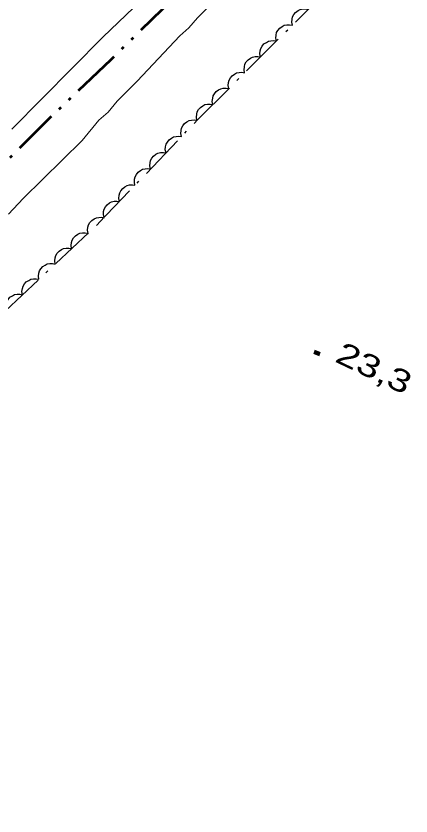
# Model space of a CAD drawing. Extents: x 356765 to 358572, y 5103174 to 5104650.
# Drawn here: x 357705.5 to 357731.9, y 5104260.3 to 5104313.8 of the extents above; entities that cross this region are included whole.
import ezdxf

# ---------------------------------------------------------------- set-up
doc = ezdxf.new("R2010")
doc.units = 0
doc.header["$LTSCALE"] = 0.6
doc.linetypes.add('DASH_DOUBLE_DOT', pattern=[9.2, 5, -1.2, 0.3, -1.2, 0.3, -1.2])
doc.linetypes.add('DOT_DASHED', pattern=[7.7, 5, -1.2, 0.3, -1.2])
for name, color, linetype, lineweight in [('2', 7, 'Continuous', 13), ('3', 7, 'Continuous', 140), ('4', 7, 'Continuous', 90), ('44', 7, 'Continuous', 25)]:
    doc.layers.add(name, color=color, linetype=linetype, lineweight=lineweight)

msp = doc.modelspace()

# ---------------------------------------------------------------- linework, layer by layer
at = {"layer": '2'}
for points in [[(357705.19, 5104306.2), (357711.28, 5104312.35), (357715.94, 5104316.83)], [(357718.25, 5104314.28), (357717.61, 5104313.65), (357717.04, 5104312.98), (357716.43, 5104312.44), (357713.57, 5104309.41), (357712.24, 5104308.09), (357711.63, 5104307.35), (357711.02, 5104306.8), (357709.89, 5104305.46), (357705.94, 5104301.57), (357704.97, 5104300.53)]]:
    msp.add_lwpolyline(points, dxfattribs=at)
at = {"layer": '3'}
msp.add_line((357725.43, 5104291.34), (357725.79, 5104291.17), dxfattribs=at)
at = {"layer": '4', "linetype": 'DASH_DOUBLE_DOT', "lineweight": 53}
msp.add_lwpolyline([(357715.96, 5104314.92), (357711.81, 5104310.84), (357707.83, 5104307.05), (357703.64, 5104302.89), (357699.56, 5104298.77), (357689.66, 5104288.88), (357686.24, 5104285.57), (357682.51, 5104282.05), (357678.25, 5104278.12), (357674.52, 5104274.79), (357668.38, 5104269.07), (357665.78, 5104266.69), (357663.44, 5104264.45), (357661.44, 5104262.62), (357659.48, 5104260.86), (357658.34, 5104259.89), (357657.8, 5104259.44)], dxfattribs=at)
at = {"layer": '44', "linetype": 'DOT_DASHED'}
msp.add_lwpolyline([(357729.34, 5104221.14), (357715.74, 5104229.08), (357711.11, 5104232.04), (357705.89, 5104235.33), (357702.47, 5104237.62), (357697.84, 5104240.58), (357693.52, 5104243.37), (357689.66, 5104246.29), (357685.81, 5104249.21), (357682.72, 5104252.1), (357679.46, 5104254.7), (357676.07, 5104257.75), (357673.41, 5104260.01), (357672.58, 5104262.04), (357672.32, 5104262.97), (357672.85, 5104264.63), (357673.65, 5104265.36), (357675.09, 5104266.52), (357691.27, 5104281.45), (357711, 5104299.92), (357717.62, 5104306.84), (357726.47, 5104315.66)], dxfattribs=at)
at = {"layer": '44'}
for points in [[(357723.96, 5104313.15), (357723.92, 5104313.36), (357723.94, 5104313.56), (357723.98, 5104313.72), (357724.07, 5104313.87), (357724.18, 5104314.01), (357724.34, 5104314.13), (357724.48, 5104314.21), (357724.66, 5104314.24), (357724.84, 5104314.25), (357725.02, 5104314.21)], [(357722.89, 5104312.1), (357722.85, 5104312.3), (357722.88, 5104312.5), (357722.91, 5104312.66), (357723, 5104312.81), (357723.12, 5104312.96), (357723.28, 5104313.07), (357723.42, 5104313.15), (357723.59, 5104313.18), (357723.78, 5104313.19), (357723.96, 5104313.15)], [(357721.83, 5104311.04), (357721.79, 5104311.24), (357721.81, 5104311.44), (357721.85, 5104311.6), (357721.94, 5104311.76), (357722.06, 5104311.9), (357722.22, 5104312.01), (357722.36, 5104312.09), (357722.53, 5104312.12), (357722.72, 5104312.13), (357722.89, 5104312.1)], [(357720.77, 5104309.98), (357720.73, 5104310.18), (357720.75, 5104310.38), (357720.79, 5104310.55), (357720.88, 5104310.7), (357721, 5104310.84), (357721.15, 5104310.95), (357721.3, 5104311.03), (357721.47, 5104311.06), (357721.65, 5104311.07), (357721.83, 5104311.04)], [(357719.71, 5104308.92), (357719.67, 5104309.12), (357719.69, 5104309.33), (357719.73, 5104309.49), (357719.82, 5104309.64), (357719.93, 5104309.78), (357720.09, 5104309.89), (357720.23, 5104309.97), (357720.41, 5104310), (357720.59, 5104310.01), (357720.77, 5104309.98)], [(357718.64, 5104307.86), (357718.6, 5104308.06), (357718.63, 5104308.27), (357718.66, 5104308.43), (357718.75, 5104308.58), (357718.87, 5104308.72), (357719.03, 5104308.83), (357719.17, 5104308.91), (357719.34, 5104308.95), (357719.53, 5104308.95), (357719.71, 5104308.92)], [(357717.58, 5104306.8), (357717.54, 5104307.01), (357717.56, 5104307.21), (357717.6, 5104307.37), (357717.69, 5104307.52), (357717.81, 5104307.66), (357717.97, 5104307.77), (357718.11, 5104307.85), (357718.28, 5104307.89), (357718.47, 5104307.89), (357718.64, 5104307.86)], [(357716.54, 5104305.72), (357716.5, 5104305.92), (357716.52, 5104306.12), (357716.55, 5104306.28), (357716.64, 5104306.44), (357716.75, 5104306.58), (357716.91, 5104306.7), (357717.05, 5104306.78), (357717.22, 5104306.82), (357717.4, 5104306.83), (357717.58, 5104306.8)], [(357715.51, 5104304.63), (357715.46, 5104304.84), (357715.48, 5104305.04), (357715.52, 5104305.2), (357715.6, 5104305.35), (357715.72, 5104305.5), (357715.87, 5104305.61), (357716.01, 5104305.7), (357716.18, 5104305.73), (357716.37, 5104305.75), (357716.54, 5104305.72)], [(357714.47, 5104303.55), (357714.43, 5104303.75), (357714.44, 5104303.96), (357714.48, 5104304.12), (357714.56, 5104304.27), (357714.68, 5104304.41), (357714.83, 5104304.53), (357714.97, 5104304.61), (357715.15, 5104304.65), (357715.33, 5104304.66), (357715.51, 5104304.63)], [(357713.43, 5104302.46), (357713.39, 5104302.67), (357713.41, 5104302.87), (357713.44, 5104303.03), (357713.53, 5104303.19), (357713.64, 5104303.33), (357713.8, 5104303.44), (357713.94, 5104303.53), (357714.11, 5104303.57), (357714.29, 5104303.58), (357714.47, 5104303.55)], [(357712.4, 5104301.38), (357712.35, 5104301.58), (357712.37, 5104301.79), (357712.41, 5104301.95), (357712.49, 5104302.1), (357712.61, 5104302.25), (357712.76, 5104302.36), (357712.9, 5104302.44), (357713.07, 5104302.48), (357713.26, 5104302.49), (357713.43, 5104302.46)], [(357711.36, 5104300.3), (357711.32, 5104300.5), (357711.33, 5104300.7), (357711.37, 5104300.86), (357711.45, 5104301.02), (357711.57, 5104301.16), (357711.72, 5104301.28), (357711.86, 5104301.36), (357712.03, 5104301.4), (357712.22, 5104301.41), (357712.4, 5104301.38)], [(357710.29, 5104299.25), (357710.25, 5104299.46), (357710.28, 5104299.66), (357710.32, 5104299.82), (357710.42, 5104299.97), (357710.54, 5104300.1), (357710.7, 5104300.21), (357710.85, 5104300.29), (357711.02, 5104300.31), (357711.2, 5104300.32), (357711.38, 5104300.28)], [(357709.19, 5104298.23), (357709.16, 5104298.43), (357709.19, 5104298.63), (357709.23, 5104298.79), (357709.32, 5104298.94), (357709.45, 5104299.08), (357709.61, 5104299.19), (357709.75, 5104299.26), (357709.92, 5104299.29), (357710.11, 5104299.29), (357710.29, 5104299.25)], [(357708.1, 5104297.2), (357708.06, 5104297.41), (357708.09, 5104297.61), (357708.13, 5104297.77), (357708.23, 5104297.92), (357708.35, 5104298.05), (357708.51, 5104298.16), (357708.66, 5104298.24), (357708.83, 5104298.26), (357709.01, 5104298.27), (357709.19, 5104298.23)], [(357707, 5104296.18), (357706.97, 5104296.38), (357707, 5104296.58), (357707.04, 5104296.74), (357707.13, 5104296.89), (357707.26, 5104297.03), (357707.42, 5104297.13), (357707.56, 5104297.21), (357707.73, 5104297.24), (357707.92, 5104297.24), (357708.1, 5104297.2)], [(357705.91, 5104295.15), (357705.87, 5104295.36), (357705.9, 5104295.56), (357705.94, 5104295.72), (357706.04, 5104295.87), (357706.16, 5104296), (357706.32, 5104296.11), (357706.47, 5104296.18), (357706.64, 5104296.21), (357706.82, 5104296.22), (357707, 5104296.18)], [(357704.81, 5104294.13), (357704.78, 5104294.33), (357704.81, 5104294.53), (357704.85, 5104294.69), (357704.94, 5104294.84), (357705.07, 5104294.98), (357705.23, 5104295.08), (357705.37, 5104295.16), (357705.54, 5104295.19), (357705.73, 5104295.19), (357705.91, 5104295.15)]]:
    msp.add_lwpolyline(points, dxfattribs=at)

# ---------------------------------------------------------------- texts
at = {"layer": '3', "width": 1.35}
msp.add_text('23,3   ', height=1.5, rotation=334.619, dxfattribs=at).set_placement((357726.73, 5104290.71))

doc.saveas('drawing.dxf')
